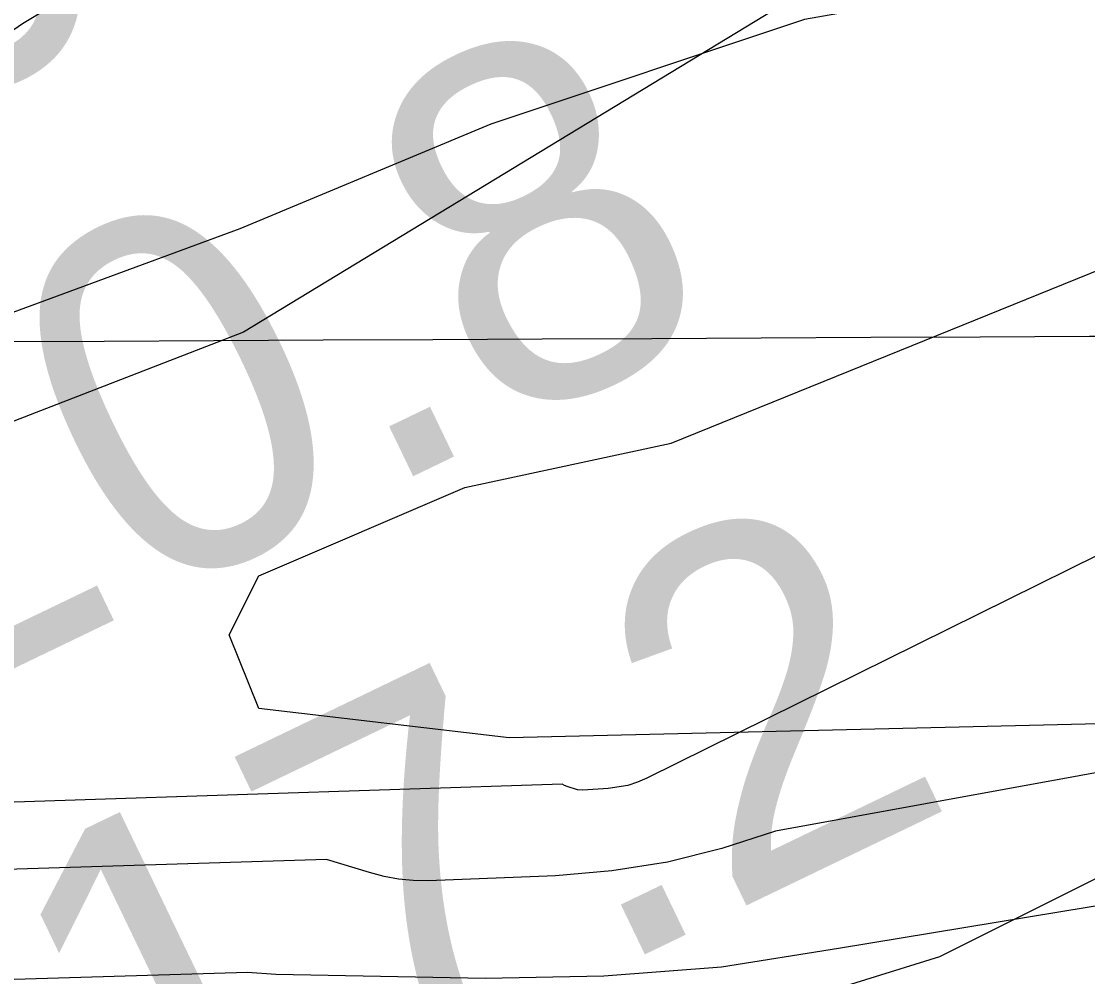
# Model space of a CAD drawing. Extents: x 3445503 to 3483459, y 540493 to 566012.
# Drawn here: x 3472826.4 to 3473027.1, y 551941 to 552120.8 of the extents above; entities that cross this region are included whole.
import ezdxf

# ---------------------------------------------------------------- set-up
doc = ezdxf.new("R2010")
doc.units = 0
for name, color, linetype in [('V-GRID-MAJR', 7, 'Continuous'), ('V-RIVR-EDGE', 7, 'Continuous'), ('V-RIVR-RANG', 7, 'Continuous'), ('V-RRAP-RVMT', 7, 'Continuous'), ('V-SITE-VEGE', 7, 'Continuous'), ('V-TOPO-DPTH', 7, 'Continuous'), ('V-TOPO-MINR', 7, 'Continuous'), ('V-WETL-SWMP', 7, 'Continuous')]:
    doc.layers.add(name, color=color, linetype=linetype)

msp = doc.modelspace()

# ---------------------------------------------------------------- linework, layer by layer
at = {"layer": 'V-GRID-MAJR'}
msp.add_spline([(3449621.526, 551946.219), (3454896.117, 551971.152), (3460170.705, 551996.853), (3465445.288, 552023.321), (3470719.8680000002, 552050.556), (3475994.444, 552078.558), (3481269.015, 552107.327), (3481269.0160000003, 552107.327)], degree=3, dxfattribs=at)
at = {"layer": 'V-RIVR-EDGE'}
msp.add_spline([(3466309.3848466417, 552621.9579710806), (3466349.703870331, 552619.4248512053), (3466382.7286882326, 552619.3431903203), (3466411.927860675, 552618.5757255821), (3466431.7444705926, 552619.221988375), (3466456.4313341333, 552621.2467355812), (3466478.3423179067, 552625.364137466), (3466500.245565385, 552626.3528723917), (3466524.236310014, 552628.0317091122), (3466536.750118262, 552627.6531342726), (3466565.613695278, 552631.7533443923), (3466586.12556452, 552632.3978880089), (3466600.729448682, 552633.7523039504), (3466616.0268729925, 552634.4097413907), (3466639.3163411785, 552633.656889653), (3466653.5691573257, 552633.621646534), (3466663.6572942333, 552636.3777557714), (3466670.958376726, 552636.70733408), (3466676.5238896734, 552638.0840993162), (3466689.3818892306, 552636.3141462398), (3466713.3709146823, 552637.2977236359), (3466728.6700581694, 552638.6504204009), (3466733.538592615, 552639.3336454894), (3466741.1864451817, 552639.3147345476), (3466744.6653205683, 552640.3490276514), (3466765.8784662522, 552643.425259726), (3466811.078918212, 552646.7898098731), (3466822.205646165, 552647.8051920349), (3466836.469636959, 552652.2891345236), (3466848.283028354, 552649.8265008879), (3466872.264317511, 552647.6814113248), (3466895.5486281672, 552644.842781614), (3466925.7906895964, 552644.0727381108), (3466966.4607813, 552642.9292772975), (3466982.79421789, 552640.8030986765), (3467002.59535522, 552635.1920275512), (3467043.595884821, 552627.0951139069), (3467061.669188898, 552625.6598966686), (3467070.7101388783, 552626.68043636), (3467078.7116382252, 552629.0940734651), (3467090.2031876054, 552637.061189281), (3467099.252733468, 552641.558025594), (3467116.301199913, 552647.425610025), (3467156.6554667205, 552659.1453062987), (3467180.3045988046, 552663.258410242), (3467190.046825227, 552666.710638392), (3467215.09593143, 552674.6442302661), (3467224.4982644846, 552681.2259849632), (3467241.911552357, 552694.0453030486), (3467256.190156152, 552704.4389497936), (3467275.6875028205, 552716.5578510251), (3467305.630931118, 552735.6035578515), (3467327.5634045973, 552748.4117012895), (3467352.2898091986, 552766.4274129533), (3467374.5759294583, 552781.6681044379), (3467388.8450777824, 552788.2378248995), (3467399.6405082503, 552795.8590302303), (3467402.78378821, 552801.7609981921), (3467413.9139545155, 552804.1668990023), (3467419.4846249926, 552807.6294422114), (3467425.4132401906, 552815.2626817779), (3467432.374429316, 552818.7217866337), (3467446.2950883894, 552824.9447370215), (3467466.1340476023, 552834.6293710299), (3467483.877773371, 552840.495236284), (3467499.17605727, 552841.5003033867), (3467510.654712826, 552844.2529742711), (3467520.049309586, 552847.7060620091), (3467524.5753718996, 552850.4759246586), (3467538.4917330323, 552854.9607267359), (3467570.8333258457, 552859.7476002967), (3467609.0837633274, 552864.1722311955), (3467645.5969120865, 552868.9487896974), (3467670.2803372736, 552869.5830182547), (3467689.7518962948, 552871.2730296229), (3467696.009230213, 552871.257557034), (3467706.087052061, 552869.8421103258), (3467716.5150823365, 552869.4686930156), (3467730.4194092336, 552869.0866798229), (3467744.6799616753, 552872.1801036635), (3467757.201506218, 552874.9301957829), (3467768.325655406, 552874.9026889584), (3467789.870098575, 552871.3730978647), (3467862.1813662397, 552872.9324518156), (3467905.6281973, 552870.0439659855), (3467943.4854469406, 552856.0450843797), (3467982.0233429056, 552836.1347793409), (3468014.6377812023, 552810.677012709), (3468040.65671139, 552789.0595045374), (3468070.1493594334, 552766.3905114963), (3468095.144311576, 552752.4234346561), (3468129.525264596, 552738.433148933), (3468159.7466959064, 552729.3199935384), (3468202.1480592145, 552725.3911974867), (3468241.4284918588, 552724.5988046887), (3468263.6742114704, 552723.5009020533), (3468284.519956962, 552718.5825114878), (3468310.5466234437, 552700.0936702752), (3468339.350029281, 552679.8598040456), (3468348.374647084, 552674.2753801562), (3468371.3078897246, 552670.0470913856), (3468394.9518642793, 552672.074417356), (3468423.1107265, 552672.3524203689), (3468450.5691718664, 552670.5463645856), (3468476.2946264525, 552670.8303847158), (3468493.331918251, 552672.17878354), (3468516.288369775, 552677.3364956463), (3468541.3426335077, 552687.3558654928), (3468560.1404229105, 552697.7383375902), (3468569.530721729, 552699.453277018), (3468577.1777147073, 552699.086736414), (3468586.549102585, 552693.1538232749), (3468603.1932065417, 552676.0787095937), (3468627.1512868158, 552664.5476191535), (3468668.5080419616, 552659.9261425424), (3468712.655289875, 552659.1217155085), (3468729.6977392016, 552662.5558923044), (3468746.743626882, 552667.3805877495), (3468759.9561328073, 552668.390812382), (3468773.149727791, 552661.7531844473), (3468796.0468677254, 552642.9244498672), (3468815.139851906, 552632.1006529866), (3468834.5778869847, 552620.2331075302), (3468847.085678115, 552617.4211250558), (3468885.6579576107, 552611.4160065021), (3468924.924636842, 552605.0615391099), (3468947.8638966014, 552603.2666579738), (3468956.9074253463, 552605.3300866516), (3468965.9595499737, 552610.869811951), (3468970.840118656, 552616.4198523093), (3468974.664044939, 552616.4103968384), (3468976.7334907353, 552609.8002757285), (3468983.642244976, 552592.0539711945), (3468990.5742081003, 552583.6936675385), (3469002.715458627, 552573.2346920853), (3469014.5168157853, 552565.9052431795), (3469022.157791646, 552563.1052949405), (3469029.1086657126, 552562.3928438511), (3469038.490368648, 552560.6314866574), (3469047.8634757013, 552555.3938328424), (3469053.7680224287, 552553.2934418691), (3469073.9245257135, 552550.8101781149), (3469091.299991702, 552548.3337910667), (3469106.580224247, 552542.0386352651), (3469126.7289912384, 552536.4267045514), (3469142.713078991, 552533.6061261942), (3469153.1385305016, 552532.1898198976), (3469162.515075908, 552528.3426847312), (3469171.8761487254, 552518.2382156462), (3469185.7598455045, 552509.5130905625), (3469208.691368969, 552504.5895424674), (3469232.6709389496, 552501.7491935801), (3469258.052202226, 552503.4245919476), (3469277.1821487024, 552507.5488705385), (3469302.5720078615, 552512.7005655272), (3469341.873930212, 552520.598914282), (3469368.302380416, 552524.0098821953), (3469396.1067362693, 552521.5077074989), (3469447.8657340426, 552506.0839237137), (3469526.008483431, 552475.9943654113), (3469583.6754662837, 552459.8607093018), (3469651.0795180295, 552445.0935033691), (3469684.7815439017, 552437.7099004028), (3469730.656625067, 552432.7296194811), (3469767.1482841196, 552428.8154364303), (3469829.708729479, 552423.4462656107), (3469847.787191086, 552424.0968263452), (3469856.8255623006, 552424.0744770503), (3469867.597783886, 552422.3096815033), (3469876.2790699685, 552418.4642655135), (3469887.7370954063, 552412.8738245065), (3469925.5952046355, 552399.2225725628), (3469955.1256745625, 552391.8492846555), (3469977.3593599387, 552385.8845667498), (3470001.330334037, 552379.5679212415), (3470024.271312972, 552378.4682994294), (3470048.2654959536, 552381.5376547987), (3470074.0072827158, 552388.4266385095), (3470084.094560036, 552390.8351180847), (3470093.829909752, 552391.5063089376), (3470109.1161594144, 552387.6445607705), (3470138.280948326, 552372.9719095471), (3470163.617513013, 552356.5705654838), (3470192.4441277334, 552345.7227001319), (3470225.456051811, 552340.4265943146), (3470241.7920671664, 552339.3433046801), (3470271.6882181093, 552339.2693800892), (3470310.9617740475, 552335.6959499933), (3470330.081405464, 552335.6486726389), (3470358.588756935, 552336.2734457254), (3470382.571765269, 552334.8236154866), (3470398.206504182, 552331.3086373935), (3470414.528766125, 552324.6632731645), (3470435.0191456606, 552316.6170752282), (3470465.5847682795, 552306.1125415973), (3470481.553383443, 552297.0346293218), (3470485.3755905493, 552296.3299145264), (3470491.6320648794, 552295.9668122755), (3470495.7976037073, 552293.5230895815), (3470499.962282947, 552290.7317372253), (3470505.8651104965, 552287.9360869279), (3470526.710855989, 552283.017696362), (3470533.314959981, 552282.6537345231), (3470539.224664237, 552282.6391215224), (3470542.35161202, 552281.9361259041), (3470544.0837432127, 552279.4984203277), (3470547.2055334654, 552276.7096467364), (3470551.369353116, 552273.5706647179), (3470557.6223890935, 552271.8170438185), (3470564.5698248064, 552269.7140740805), (3470576.390092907, 552270.0324777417), (3470585.774374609, 552269.3140095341), (3470591.329572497, 552266.5192188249), (3470613.5581003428, 552258.468722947), (3470637.518759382, 552247.9805214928), (3470666.686127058, 552234.3507592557), (3470680.9234706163, 552228.0581822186), (3470696.5547711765, 552223.1526854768), (3470705.2403551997, 552221.0454177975), (3470710.454800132, 552221.0325239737), (3470716.373959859, 552224.8418372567), (3470726.806288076, 552226.2065682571), (3470744.8873284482, 552227.9000179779), (3470772.007599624, 552229.918748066), (3470784.1763569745, 552230.5839218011), (3470792.1709796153, 552230.2165216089), (3470802.939762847, 552227.0612074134), (3470818.5822380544, 552226.6748962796), (3470830.0617531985, 552229.7751968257), (3470835.9809129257, 552233.5845101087), (3470842.5867360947, 552233.9158075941), (3470861.0085294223, 552232.8273604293), (3470874.207281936, 552228.2755104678), (3470890.1810546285, 552221.2833761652), (3470909.2989668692, 552220.5408394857), (3470935.3711915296, 552220.4763703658), (3470949.6326035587, 552223.9174238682), (3470960.7627698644, 552226.3233246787), (3470973.2774377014, 552226.2923795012), (3470997.600339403, 552221.7130227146), (3471022.2691515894, 552216.4375470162), (3471070.562167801, 552205.1939150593), (3471088.982241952, 552203.410208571), (3471111.9249400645, 552203.0058460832), (3471121.6577110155, 552202.63414795), (3471127.9124661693, 552201.5757863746), (3471132.7706855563, 552198.0874555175), (3471136.5825776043, 552193.2111847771), (3471141.449392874, 552193.1991505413), (3471145.627825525, 552195.9698727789), (3471151.191619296, 552196.651378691), (3471156.7536938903, 552196.6376252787), (3471178.2955582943, 552192.0651451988), (3471192.538918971, 552188.2059757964), (3471223.459047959, 552180.4816198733), (3471265.8406407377, 552168.5573415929), (3471314.8263375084, 552156.2691014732), (3471351.300804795, 552145.4023251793), (3471386.043140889, 552136.9732544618), (3471401.337986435, 552136.5878029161), (3471419.4112905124, 552135.1525856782), (3471433.656370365, 552131.9886755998), (3471456.2385449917, 552126.3707277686), (3471476.7409587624, 552123.1913451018), (3471490.6366897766, 552119.3330352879), (3471513.9029490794, 552109.1941826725), (3471547.945727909, 552099.0286828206), (3471579.5628353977, 552091.9978670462), (3471609.4417945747, 552084.9713492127), (3471637.2366949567, 552078.6452482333), (3471668.4958577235, 552067.4437361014), (3471684.820698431, 552061.841260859), (3471699.7636163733, 552059.718520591), (3471716.436946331, 552054.4628154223), (3471743.1820810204, 552045.3582559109), (3471759.4974662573, 552035.931854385), (3471773.3906185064, 552031.0306555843), (3471788.6674126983, 552023.3449811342), (3471808.459094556, 552013.9099837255), (3471820.614098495, 552009.0130828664), (3471825.8216667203, 552006.2191517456), (3471833.447169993, 551997.1618695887), (3471837.259921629, 551992.6332285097), (3471849.414065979, 551987.3886979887), (3471863.313235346, 551984.9209068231), (3471900.5121879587, 551985.8718198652), (3471925.883995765, 551983.723291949), (3471961.6760975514, 551978.0726797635), (3472004.068005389, 551970.3199574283), (3472058.2621299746, 551955.5854158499), (3472104.461631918, 551941.2182744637), (3472151.699724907, 551925.1104060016), (3472165.5920175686, 551919.8615775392), (3472170.7952878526, 551915.3294981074), (3472181.9056836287, 551909.7399166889), (3472191.9809267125, 551907.2815809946), (3472199.9643747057, 551902.3949951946), (3472208.994150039, 551898.8963492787), (3472220.108843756, 551895.0449161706), (3472235.3925146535, 551890.1402790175), (3472240.606959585, 551890.1273851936), (3472245.472915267, 551889.7677212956), (3472259.3703654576, 551886.604670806), (3472269.448187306, 551885.1892240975), (3472280.212672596, 551880.2957615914), (3472294.809680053, 551878.8691402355), (3472314.2752219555, 551878.1257439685), (3472330.2687651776, 551879.1290918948), (3472344.178249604, 551880.8328566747), (3472354.254352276, 551878.7221506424), (3472360.163196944, 551878.3599079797), (3472367.812768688, 551879.0362563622), (3472378.246816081, 551881.096246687), (3472386.2422983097, 551881.076476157), (3472400.490816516, 551879.3030847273), (3472427.2557217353, 551878.1940074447), (3472454.38115044, 551882.2985155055), (3472479.7598349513, 551882.9310248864), (3472504.4381026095, 551881.4794754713), (3472524.948252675, 551881.4287597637), (3472536.418312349, 551880.7051340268), (3472544.4069178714, 551877.9043261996), (3472549.2677160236, 551875.4588843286), (3472555.1774202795, 551875.4442713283), (3472570.123776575, 551874.7120497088), (3472580.207615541, 551875.7300106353), (3472593.4184022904, 551876.0449759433), (3472610.103766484, 551875.6560860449), (3472633.7443026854, 551876.2928933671), (3472647.2949828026, 551873.4783321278), (3472654.2398397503, 551870.3324734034), (3472660.149544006, 551870.3178604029), (3472666.4103162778, 551871.6929064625), (3472682.051931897, 551870.9589656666), (3472693.8790767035, 551874.0584066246), (3472707.1027572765, 551879.5878168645), (3472717.8801363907, 551879.9087992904), (3472730.733838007, 551876.4006979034), (3472741.8571276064, 551876.0255614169), (3472753.678255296, 551876.6915947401), (3472772.8142188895, 551883.249280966), (3472794.0325221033, 551888.4112910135), (3472814.549548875, 551891.1416126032), (3472833.325848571, 551892.8333431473), (3472843.4114067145, 551894.5465633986), (3472860.4572943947, 551899.3712588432), (3472888.2831399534, 551905.5598257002), (3472914.0189095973, 551910.0154017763), (3472934.187447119, 551912.3989532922), (3472958.177332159, 551913.7301603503), (3472986.3353347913, 551913.660533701), (3473020.7489521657, 551912.8801751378), (3473048.558465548, 551912.4637784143), (3473074.9877753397, 551916.2223759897), (3473094.816419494, 551921.7354540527), (3473113.957540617, 551930.3789182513), (3473134.14498908, 551940.4103223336), (3473153.2938464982, 551952.1824534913), (3473173.494188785, 551967.4283025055), (3473183.9394108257, 551974.0074784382), (3473198.201682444, 551977.7961616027), (3473219.4002151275, 551974.9626894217), (3473232.247899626, 551969.0211803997), (3473250.2988544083, 551958.5475919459), (3473256.5475924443, 551955.055822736), (3473269.4025833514, 551952.0691659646)], degree=3, dxfattribs=at)
at = {"layer": 'V-RRAP-RVMT'}
msp.add_lwpolyline([(3473489.1030000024, 551532.9740000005), (3473612.5090000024, 551604.7680000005), (3473628.5780000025, 551581.0270000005), (3473760.7660000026, 551666.6750000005), (3473423.3430000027, 552189.3750000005), (3473317.9240000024, 552120.0330000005), (3473314.7620000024, 552123.5420000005), (3473182.9090000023, 552045.2410000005), (3473184.6220000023, 552041.3680000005), (3473098.7000000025, 551994.5340000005), (3472999.2220000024, 551944.7870000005), (3472878.5750000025, 551907.2760000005), (3472873.5580000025, 551921.0010000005), (3472707.3210000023, 551883.0840000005), (3472572.6350000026, 551880.4690000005), (3472572.7010000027, 551883.0990000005), (3472326.5640000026, 551887.4460000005), (3472327.0070000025, 551891.7850000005), (3472208.1220000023, 551911.2090000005)], dxfattribs=at)
at = {"layer": 'V-SITE-VEGE'}
for points in [[(3472649.799, 552012.871), (3472694.906, 552031.329), (3472747.296, 552065.482), (3472826.668, 552120.4130000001), (3472901.1890000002, 552165.434), (3472999.489, 552220.519), (3473062.565, 552255.577), (3473088.071, 552255.78), (3473082.588, 552220.356), (3473039.29, 552181.341), (3472969.807, 552124.02), (3472868.271, 552062.326), (3472787.883, 552031.243), (3472702.598, 551995.186), (3472649.2770000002, 551975.017)], [(3473245.437, 552022.0380000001), (3473162.258, 552024.81), (3473095.714, 552013.714), (3473034.714, 551988.747), (3472918.2630000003, 551985.9720000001), (3472871.126, 551991.52), (3472865.58, 552005.393), (3472871.126, 552016.487), (3472909.944, 552033.134), (3472948.762, 552041.455), (3473051.35, 552083.068), (3473165.031, 552163.517), (3473234.345, 552213.452)]]:
    msp.add_lwpolyline(points, dxfattribs=at)
at = {"layer": 'V-TOPO-DPTH'}
msp.add_lwpolyline([(3474285.7459111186, 552288.9044624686), (3473649.677294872, 552091.8711379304), (3473646.0170443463, 552090.6184103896), (3473642.3099929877, 552089.5561814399), (3473638.5327403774, 552088.779700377), (3473634.7086869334, 552088.1937179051), (3473627.5883566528, 552087.3798334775), (3473625.8151387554, 552087.3255696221), (3473623.182915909, 552087.7623561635), (3472968.402967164, 551968.4483453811), (3472958.288973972, 551965.170872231), (3472948.03866399, 551962.5643595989), (3472937.583878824, 551960.9642877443), (3472926.9927768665, 551960.0351764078), (3472903.01379124, 551959.1051951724), (3472900.212126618, 551959.1454287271), (3472897.4373363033, 551959.3801630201), (3472894.70285745, 551959.9066484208), (3472891.9952529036, 551960.6276345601), (3472889.302441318, 551961.4785014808), (3472886.601779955, 551962.302964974), (3472883.8893439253, 551963.0878233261), (3472273.0206982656, 551944.0121477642)], dxfattribs=at)
at = {"layer": 'V-TOPO-MINR'}
for points in [[(3473682.7535670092, 552430.3930255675), (3473629.2294086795, 552383.8210629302), (3473577.6351403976, 552338.7103705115), (3473549.432067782, 552315.3733460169), (3473520.4515687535, 552293.107161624), (3473490.304930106, 552272.4472373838), (3473459.3808650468, 552252.8581532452), (3473393.8956051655, 552213.8293066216), (3473329.2220671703, 552176.3058417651), (3473263.989534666, 552139.8096174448), (3473197.9185103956, 552104.8542539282), (3473131.2884916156, 552070.9261309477), (3472944.14703565, 551978.3830510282), (3472942.4026811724, 551977.6466470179), (3472940.6198462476, 551977.0540739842), (3472936.900254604, 551976.444251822), (3472932.1264795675, 551976.1402823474), (3472931.1077536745, 551976.1794456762), (3472929.1563924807, 551976.8042723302), (3472928.6860174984, 551977.018521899), (3472928.22088007, 551977.2448795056), (3472256.072743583, 551955.1914395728)], [(3474285.7459111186, 552288.9044624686), (3473649.677294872, 552091.8711379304), (3473646.0170443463, 552090.6184103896), (3473642.3099929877, 552089.5561814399), (3473638.5327403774, 552088.779700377), (3473634.7086869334, 552088.1937179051), (3473627.5883566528, 552087.3798334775), (3473625.8151387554, 552087.3255696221), (3473623.182915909, 552087.7623561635), (3472968.402967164, 551968.4483453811), (3472958.288973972, 551965.170872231), (3472948.03866399, 551962.5643595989), (3472937.583878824, 551960.9642877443), (3472926.9927768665, 551960.0351764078), (3472903.01379124, 551959.1051951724), (3472900.212126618, 551959.1454287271), (3472897.4373363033, 551959.3801630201), (3472894.70285745, 551959.9066484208), (3472891.9952529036, 551960.6276345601), (3472889.302441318, 551961.4785014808), (3472886.601779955, 551962.302964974), (3472883.8893439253, 551963.0878233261), (3472273.0206982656, 551944.0121477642)], [(3474377.7152381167, 552239.7101522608), (3474354.4138897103, 552224.0134620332), (3474352.427094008, 552222.7473144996), (3474350.40152427, 552221.5507870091), (3474346.195288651, 552219.4362122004), (3474332.3494845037, 552213.194933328), (3474329.6974990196, 552212.1379419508), (3474326.999873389, 552211.2416842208), (3474324.2337875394, 552210.5865269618), (3474321.422061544, 552210.0921033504), (3474318.5718816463, 552209.7713054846), (3473775.48507067, 552086.8469349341), (3473737.7295205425, 552076.3575933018), (3473704.239751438, 552067.5528364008), (3473682.9611997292, 552062.6719955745), (3473661.543913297, 552058.6972588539), (3472980.2073067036, 551946.3246864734), (3472958.2485712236, 551942.8244931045), (3472936.0761957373, 551941.1442601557), (3472913.761393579, 551940.6773341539), (3472874.3174723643, 551941.4820192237), (3472869.0147391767, 551941.7994424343), (3472297.889660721, 551924.7195597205)]]:
    msp.add_lwpolyline(points, dxfattribs=at)
at = {"layer": 'V-WETL-SWMP'}
msp.add_lwpolyline([(3473233.592, 552254.987), (3473209.977, 552239.243), (3473182.4250000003, 552211.691), (3473095.833, 552156.588), (3473040.73, 552132.9720000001), (3472973.818, 552121.164), (3472914.779, 552101.484), (3472867.5470000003, 552081.804), (3472792.7630000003, 552054.252), (3472729.788, 552042.4450000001), (3472647.132, 552042.4450000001), (3472560.541, 552034.573), (3472493.63, 552014.893), (3472391.294, 552003.085), (3472320.447, 552007.0210000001), (3472265.343, 552026.701)], dxfattribs=at)

# ---------------------------------------------------------------- texts
at = {"layer": 'V-RIVR-RANG'}
for s, p in [('20.9', (3472759.1852256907, 552078.3263896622)), ('20.8', (3472803.0248947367, 551988.4468145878)), ('17.2', (3472846.625894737, 551898.4538145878))]:
    msp.add_text(s, height=67, rotation=25.708325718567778, dxfattribs=at).set_placement(p)

doc.saveas('drawing.dxf')
